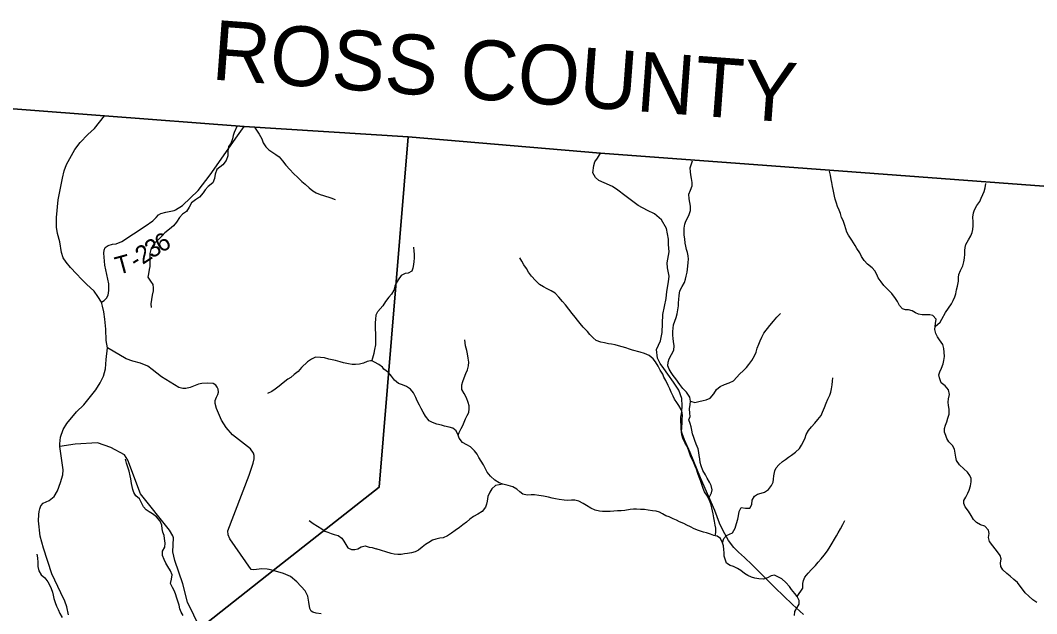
# Model space of a CAD drawing. Extents: x 1578669 to 1989827, y 208020 to 553079.
# Drawn here: x 1749878 to 1766909, y 427488 to 437424 of the extents above; entities that cross this region are included whole.
import ezdxf

# ---------------------------------------------------------------- set-up
doc = ezdxf.new("R2010")
doc.units = 0
for name, color, linetype in [('GM_X_Adjacent_County', 7, 'Continuous'), ('GM_X_Adjacent_County_Text', 7, 'Continuous'), ('GM_X_County', 7, 'Continuous'), ('GM_X_County_Road', 7, 'Continuous'), ('GM_X_Major_River', 7, 'Continuous'), ('GM_X_Minor_River', 7, 'Continuous'), ('GM_X_Township', 7, 'Continuous'), ('GM_X_Township_Road', 7, 'Continuous'), ('GM_X_Township_Road_Text', 7, 'Continuous')]:
    doc.layers.add(name, color=color, linetype=linetype)

msp = doc.modelspace()

# ---------------------------------------------------------------- linework, layer by layer
at = {"layer": 'GM_X_Adjacent_County'}
msp.add_lwpolyline([(1773240, 434184), (1762690, 434969), (1759601, 435200), (1756376, 435474), (1753632, 435648), (1751291, 435826), (1744285, 436361)], dxfattribs=at)
at = {"layer": 'GM_X_County'}
msp.add_lwpolyline([(1722260, 413009), (1723331, 419580), (1723418, 420076), (1725530, 431500), (1725542, 431563), (1725743, 432718), (1725839, 433225), (1726229, 435310), (1726608, 437330), (1731391, 437070), (1737649, 436770), (1739572, 436632), (1740249, 436602), (1744285, 436361), (1751291, 435826), (1753632, 435648), (1756376, 435474), (1759601, 435200), (1762690, 434969), (1773240, 434184)], dxfattribs=at)
at = {"layer": 'GM_X_County_Road'}
for points in [[(1750686, 427470), (1750658, 427602), (1750622, 427696), (1750559, 427836), (1750408, 428154), (1750265, 428583), (1750213, 428786), (1750183, 429040), (1750186, 429151), (1750192, 429198), (1750203, 429242), (1750223, 429291), (1750261, 429338), (1750363, 429381), (1750447, 429450), (1750504, 429545), (1750550, 429684), (1750588, 429813), (1750594, 429897), (1750539, 430287), (1750539, 430333), (1750554, 430441), (1750596, 430571), (1750655, 430671), (1750819, 430866), (1750945, 430985), (1751145, 431236), (1751219, 431355), (1751272, 431463), (1751304, 431586), (1751317, 431742), (1751337, 431940), (1751317, 432064), (1751311, 432253), (1751295, 432420), (1751277, 432543), (1751257, 432637), (1751237, 432704), (1751177, 432797), (1751115, 432890), (1750990, 433006), (1750902, 433089), (1750818, 433177), (1750717, 433284), (1750647, 433372), (1750596, 433446), (1750568, 433536), (1750538, 433712), (1750503, 433856), (1750482, 433962), (1750484, 434120), (1750512, 434420), (1750583, 434780), (1750611, 434905), (1750654, 435012), (1750792, 435262), (1750880, 435377), (1751009, 435513), (1751124, 435614), (1751291, 435826)], [(1762999, 427472), (1762817, 427640), (1762665, 427784), (1762525, 427922), (1762343, 428105), (1762140, 428303), (1762011, 428431), (1761914, 428520), (1761835, 428597), (1761745, 428711), (1761649, 428888), (1761596, 429003), (1761516, 429218), (1761277, 429762), (1761102, 430187), (1761008, 430400), (1760969, 430503), (1760954, 430569), (1760948, 430778), (1760963, 430868), (1760968, 430970), (1760965, 431090), (1760915, 431231), (1760825, 431366), (1760728, 431500), (1760659, 431596), (1760600, 431679), (1760557, 431764), (1760539, 431910), (1760606, 432058), (1760636, 432196), (1760647, 432496), (1760698, 432764), (1760713, 432882), (1760739, 433046), (1760752, 433138), (1760725, 433277), (1760716, 433363), (1760748, 433549), (1760741, 433669), (1760740, 433758), (1760706, 433938), (1760622, 434081), (1760503, 434185), (1760386, 434240), (1760231, 434322), (1760122, 434406), (1760007, 434491), (1759890, 434581), (1759799, 434640), (1759660, 434701), (1759575, 434744), (1759517, 434791), (1759470, 434870), (1759488, 434992), (1759506, 435054), (1759551, 435116), (1759601, 435200)], [(1753106, 426576), (1753117, 426728), (1752891, 427246), (1752680, 427681), (1752599, 427987), (1752465, 428379), (1752434, 428525), (1752445, 428755), (1752433, 428792), (1752378, 428887), (1751891, 429497), (1751681, 430060), (1751625, 430146), (1751393, 430268), (1751171, 430350), (1750796, 430324), (1750539, 430287)]]:
    msp.add_lwpolyline(points, dxfattribs=at)
at = {"layer": 'GM_X_Major_River'}
for points in [[(1755775, 431722), (1755745, 431723), (1755693, 431708), (1755628, 431685), (1755564, 431667), (1755494, 431662), (1755437, 431663), (1755377, 431672), (1755296, 431689), (1755238, 431704), (1755158, 431725), (1755102, 431737), (1755048, 431752), (1754978, 431771), (1754906, 431780), (1754826, 431783), (1754755, 431748), (1754691, 431704), (1754591, 431611), (1754532, 431544), (1754469, 431493), (1754412, 431445), (1754362, 431416), (1754285, 431354), (1754218, 431295), (1754147, 431246), (1754091, 431210), (1754022, 431173)], [(1755971, 431581), (1755946, 431614), (1755884, 431663), (1755815, 431698), (1755775, 431722)], [(1760872, 429052), (1760818, 429075), (1760749, 429109), (1760697, 429128), (1760638, 429161), (1760587, 429188), (1760535, 429203), (1760469, 429212), (1760399, 429223), (1760335, 429231), (1760273, 429232), (1760201, 429239), (1760151, 429238), (1760097, 429231), (1760007, 429218), (1759947, 429212), (1759883, 429207), (1759823, 429204), (1759760, 429199), (1759694, 429198), (1759634, 429197), (1759583, 429204), (1759509, 429223), (1759439, 429255), (1759368, 429300), (1759309, 429335), (1759238, 429371), (1759172, 429386), (1759112, 429387), (1759050, 429382), (1758990, 429387), (1758910, 429399), (1758844, 429410), (1758788, 429421), (1758727, 429436), (1758645, 429456), (1758569, 429469), (1758497, 429476), (1758441, 429477), (1758369, 429471), (1758301, 429490), (1758250, 429527), (1758197, 429572), (1758132, 429611), (1758054, 429635), (1757966, 429658), (1757903, 429678), (1757830, 429723), (1757755, 429791), (1757702, 429858), (1757675, 429912), (1757642, 429981), (1757603, 430040), (1757562, 430105), (1757533, 430156), (1757490, 430216), (1757424, 430282), (1757360, 430313), (1757289, 430356), (1757234, 430426), (1757217, 430478), (1757182, 430547), (1757125, 430592), (1757066, 430609), (1756988, 430629), (1756936, 430642), (1756858, 430659), (1756783, 430688), (1756729, 430719), (1756665, 430795), (1756628, 430862), (1756595, 430924), (1756568, 430979), (1756530, 431054), (1756505, 431108), (1756466, 431185), (1756417, 431248), (1756348, 431290), (1756280, 431319), (1756215, 431340), (1756150, 431400), (1756099, 431467), (1756046, 431524), (1755971, 431581)], [(1762851, 427455), (1762859, 427525), (1762898, 427590), (1762927, 427646), (1762930, 427710), (1762893, 427773), (1762854, 427823), (1762803, 427893), (1762768, 427945), (1762708, 428009), (1762637, 428070), (1762585, 428099), (1762518, 428134), (1762462, 428123), (1762401, 428086), (1762332, 428068), (1762253, 428073), (1762189, 428084), (1762133, 428099), (1762068, 428128), (1762012, 428162), (1761951, 428211), (1761896, 428246), (1761826, 428275), (1761772, 428294), (1761711, 428333), (1761694, 428384), (1761675, 428450), (1761670, 428505), (1761665, 428561), (1761660, 428625), (1761647, 428675), (1761609, 428746), (1761555, 428783), (1761500, 428798), (1761442, 428820), (1761376, 428839), (1761325, 428854), (1761245, 428883), (1761172, 428911), (1761106, 428942), (1761047, 428969), (1760995, 428996), (1760926, 429027), (1760872, 429052)]]:
    msp.add_lwpolyline(points, dxfattribs=at)
at = {"layer": 'GM_X_Minor_River'}
for points in [[(1753514, 435658), (1753464, 435546), (1753446, 435494), (1753436, 435438), (1753404, 435361), (1753368, 435311), (1753356, 435233), (1753354, 435157), (1753326, 435077), (1753274, 435004), (1753224, 434968), (1753174, 434924), (1753144, 434846), (1753132, 434776), (1753102, 434703), (1753028, 434641), (1752973, 434585), (1752941, 434533), (1752883, 434462), (1752813, 434418), (1752745, 434368), (1752709, 434294), (1752661, 434222), (1752595, 434177), (1752547, 434123), (1752495, 434045), (1752443, 433981), (1752377, 433929), (1752302, 433864), (1752248, 433808), (1752180, 433744), (1752130, 433696), (1752092, 433643), (1752066, 433587), (1752050, 433517), (1752046, 433467), (1752046, 433409), (1752048, 433355), (1752048, 433303), (1752040, 433253), (1752024, 433178), (1752014, 433124), (1752062, 433056), (1752100, 433002), (1752106, 432944), (1752102, 432892), (1752086, 432822), (1752074, 432749), (1752064, 432675), (1752072, 432613)], [(1753802, 435636), (1753881, 435516), (1753923, 435440), (1753947, 435370), (1753991, 435304), (1754043, 435258), (1754093, 435224), (1754162, 435178), (1754214, 435136), (1754270, 435070), (1754326, 434998), (1754392, 434928), (1754458, 434860), (1754528, 434792), (1754598, 434726), (1754649, 434680), (1754717, 434619), (1754781, 434569), (1754833, 434537), (1754903, 434509), (1754961, 434492), (1755081, 434452), (1755154, 434424)], [(1761426, 429381), (1761422, 429434), (1761460, 429510), (1761472, 429562), (1761454, 429636), (1761426, 429692), (1761390, 429755), (1761358, 429811), (1761316, 429883), (1761286, 429961), (1761270, 430020), (1761262, 430078), (1761256, 430134), (1761250, 430186), (1761234, 430250), (1761204, 430329), (1761180, 430387), (1761162, 430439), (1761144, 430499), (1761128, 430559), (1761118, 430616), (1761104, 430670), (1761082, 430734), (1761104, 430792), (1761098, 430846), (1761092, 430917), (1761102, 430989), (1761107, 431047), (1761097, 431115), (1761044, 431196), (1760982, 431260), (1760930, 431328), (1760862, 431422), (1760820, 431479), (1760786, 431529), (1760748, 431581), (1760726, 431639), (1760732, 431697), (1760750, 431758), (1760792, 431826), (1760828, 431902), (1760833, 431974), (1760825, 432045), (1760817, 432095), (1760813, 432149), (1760813, 432211), (1760817, 432267), (1760825, 432326), (1760843, 432384), (1760867, 432450), (1760883, 432508), (1760897, 432576), (1760905, 432645), (1760907, 432695), (1760911, 432747), (1760917, 432815), (1760927, 432893), (1760969, 432966), (1761005, 433034), (1761027, 433090), (1761037, 433140), (1761051, 433204), (1761059, 433259), (1761063, 433309), (1761071, 433371), (1761073, 433425), (1761069, 433483), (1761059, 433534), (1761043, 433588), (1761029, 433644), (1761019, 433694), (1761011, 433766), (1761003, 433829), (1761001, 433889), (1761001, 433945), (1761014, 434013), (1761028, 434063), (1761056, 434113), (1761088, 434170), (1761108, 434242), (1761106, 434310), (1761098, 434372), (1761088, 434437), (1761080, 434513), (1761106, 434581), (1761138, 434653), (1761138, 434709), (1761126, 434774), (1761116, 434838), (1761106, 434888), (1761100, 434956), (1761144, 435073)], [(1764660, 432594), (1764608, 432646), (1764578, 432716), (1764546, 432768), (1764484, 432849), (1764403, 432927), (1764349, 432983), (1764301, 433043), (1764255, 433110), (1764231, 433170), (1764197, 433230), (1764153, 433282), (1764075, 433340), (1764017, 433403), (1763971, 433469), (1763943, 433533), (1763897, 433603), (1763867, 433654), (1763809, 433740), (1763753, 433824), (1763727, 433878), (1763695, 433987), (1763665, 434071), (1763641, 434123), (1763619, 434187), (1763599, 434246), (1763573, 434306), (1763555, 434364), (1763535, 434428), (1763521, 434480), (1763509, 434533), (1763499, 434591), (1763487, 434643), (1763477, 434709), (1763467, 434761), (1763453, 434834), (1763435, 434896)], [(1765206, 432299), (1765290, 432369), (1765322, 432421), (1765383, 432530), (1765429, 432602), (1765479, 432678), (1765509, 432732), (1765535, 432792), (1765553, 432843), (1765567, 432909), (1765585, 432975), (1765597, 433057), (1765601, 433116), (1765607, 433170), (1765635, 433236), (1765671, 433312), (1765689, 433382), (1765697, 433441), (1765703, 433507), (1765707, 433569), (1765713, 433619), (1765723, 433671), (1765764, 433746), (1765808, 433818), (1765828, 433870), (1765840, 433924), (1765844, 433980), (1765842, 434049), (1765838, 434127), (1765848, 434201), (1765868, 434251), (1765908, 434322), (1765956, 434390), (1765980, 434446), (1766008, 434510), (1766030, 434560), (1766046, 434617), (1766056, 434694)], [(1756466, 433623), (1756474, 433560), (1756478, 433506), (1756476, 433444), (1756471, 433388), (1756465, 433334), (1756455, 433275), (1756437, 433223), (1756375, 433189), (1756325, 433183), (1756261, 433149), (1756211, 433077), (1756175, 433023), (1756155, 432972), (1756139, 432906), (1756099, 432840), (1756053, 432788), (1755999, 432714), (1755955, 432641)], [(1761555, 428783), (1761524, 428793), (1761530, 428849), (1761530, 428920), (1761524, 428972), (1761512, 429034), (1761500, 429094), (1761488, 429157), (1761478, 429207), (1761466, 429261), (1761448, 429327), (1761426, 429381), (1761392, 429456), (1761344, 429528), (1761318, 429582), (1761302, 429636), (1761274, 429717), (1761254, 429771), (1761230, 429837), (1761206, 429907), (1761184, 429959), (1761162, 430014), (1761132, 430082), (1761110, 430132), (1761090, 430182), (1761072, 430234), (1761048, 430299), (1761016, 430353), (1760978, 430425), (1760962, 430485), (1760958, 430535), (1760970, 430684), (1760970, 430744), (1760972, 430802), (1760968, 430853), (1760950, 430905), (1760910, 430973), (1760878, 431023), (1760840, 431079), (1760818, 431132), (1760786, 431198), (1760760, 431254), (1760736, 431306), (1760694, 431392), (1760664, 431447), (1760642, 431501), (1760602, 431563), (1760564, 431631), (1760520, 431703), (1760484, 431754), (1760416, 431812), (1760340, 431844), (1760264, 431866), (1760138, 431902), (1760088, 431916), (1760023, 431938), (1759961, 431954), (1759901, 431972), (1759845, 431989), (1759783, 432001), (1759733, 432009), (1759669, 432021), (1759603, 432035), (1759527, 432063), (1759477, 432107), (1759423, 432165), (1759381, 432215), (1759307, 432286), (1759257, 432348), (1759215, 432402), (1759175, 432454), (1759127, 432516), (1759070, 432585), (1759016, 432659), (1758962, 432715), (1758902, 432787), (1758838, 432854), (1758776, 432896), (1758704, 432928), (1758646, 432962), (1758580, 433002), (1758510, 433068), (1758446, 433137), (1758394, 433205), (1758358, 433269), (1758318, 433329), (1758280, 433392), (1758248, 433446)], [(1755775, 431722), (1755771, 431716), (1755787, 431770), (1755809, 431853), (1755819, 431911), (1755833, 431991), (1755837, 432047), (1755837, 432115), (1755835, 432183), (1755831, 432244), (1755831, 432362), (1755835, 432416), (1755841, 432494), (1755868, 432550), (1755955, 432641)], [(1766912, 427672), (1766844, 427719), (1766776, 427779), (1766718, 427835), (1766674, 427899), (1766634, 427949), (1766588, 428008), (1766526, 428058), (1766464, 428114), (1766410, 428162), (1766342, 428224), (1766306, 428279), (1766302, 428333), (1766312, 428407), (1766298, 428459), (1766252, 428524), (1766212, 428574), (1766176, 428624), (1766120, 428694), (1766104, 428762), (1766112, 428831), (1766102, 428887), (1766038, 428951), (1765970, 428973), (1765900, 429013), (1765848, 429064), (1765814, 429132), (1765764, 429202), (1765712, 429276), (1765690, 429332), (1765686, 429383), (1765720, 429441), (1765754, 429507), (1765778, 429557), (1765800, 429626), (1765812, 429694), (1765812, 429750), (1765790, 429800), (1765752, 429856), (1765686, 429913), (1765618, 429981), (1765566, 430053), (1765552, 430107), (1765542, 430175), (1765530, 430240), (1765498, 430302), (1765438, 430368), (1765404, 430420), (1765384, 430471), (1765366, 430529), (1765366, 430591), (1765380, 430645), (1765404, 430703), (1765422, 430760), (1765442, 430830), (1765444, 430910), (1765432, 430974), (1765428, 431032), (1765434, 431085), (1765446, 431159), (1765430, 431235), (1765374, 431303), (1765308, 431356), (1765280, 431438), (1765272, 431488), (1765288, 431540), (1765316, 431598), (1765342, 431669), (1765354, 431727), (1765362, 431797), (1765358, 431867), (1765352, 431928), (1765334, 431996), (1765282, 432074), (1765246, 432126), (1765218, 432180), (1765204, 432249), (1765206, 432299), (1765216, 432349), (1765222, 432419), (1765170, 432481), (1765120, 432495), (1764992, 432492), (1764928, 432502), (1764878, 432524), (1764822, 432558), (1764760, 432576), (1764710, 432576), (1764660, 432594)], [(1761107, 431047), (1761181, 431025), (1761247, 431043), (1761319, 431055), (1761369, 431067), (1761439, 431099), (1761501, 431170), (1761545, 431244), (1761605, 431292), (1761677, 431324), (1761757, 431356), (1761828, 431386), (1761886, 431446), (1761928, 431497), (1761994, 431559), (1762048, 431609), (1762086, 431659), (1762134, 431729), (1762180, 431806), (1762206, 431868), (1762228, 431934), (1762252, 432002), (1762274, 432058), (1762302, 432119), (1762337, 432187), (1762437, 432315), (1762497, 432385), (1762555, 432452), (1762617, 432514)], [(1757217, 430478), (1757231, 430522), (1757267, 430588), (1757291, 430640), (1757340, 430753), (1757368, 430805), (1757394, 430857), (1757400, 430919), (1757398, 430970), (1757384, 431022), (1757352, 431100), (1757318, 431172), (1757276, 431244), (1757278, 431321), (1757294, 431377), (1757318, 431439), (1757346, 431509), (1757372, 431572), (1757388, 431640), (1757392, 431702), (1757382, 431768), (1757372, 431840), (1757360, 431897), (1757338, 431971), (1757326, 432071)], [(1755775, 431722), (1755745, 431723), (1755693, 431708), (1755628, 431685), (1755564, 431667), (1755494, 431662), (1755437, 431663), (1755377, 431672), (1755296, 431689), (1755238, 431704), (1755158, 431725), (1755102, 431737), (1755048, 431752), (1754978, 431771), (1754906, 431780), (1754826, 431783), (1754755, 431748), (1754691, 431704), (1754591, 431611), (1754532, 431544), (1754469, 431493), (1754412, 431445), (1754362, 431416), (1754285, 431354), (1754218, 431295), (1754147, 431246), (1754091, 431210), (1754022, 431173)], [(1755971, 431581), (1755946, 431614), (1755884, 431663), (1755815, 431698), (1755775, 431722)], [(1760872, 429052), (1760818, 429075), (1760749, 429109), (1760697, 429128), (1760638, 429161), (1760587, 429188), (1760535, 429203), (1760469, 429212), (1760399, 429223), (1760335, 429231), (1760273, 429232), (1760201, 429239), (1760151, 429238), (1760097, 429231), (1760007, 429218), (1759947, 429212), (1759883, 429207), (1759823, 429204), (1759760, 429199), (1759694, 429198), (1759634, 429197), (1759583, 429204), (1759509, 429223), (1759439, 429255), (1759368, 429300), (1759309, 429335), (1759238, 429371), (1759172, 429386), (1759112, 429387), (1759050, 429382), (1758990, 429387), (1758910, 429399), (1758844, 429410), (1758788, 429421), (1758727, 429436), (1758645, 429456), (1758569, 429469), (1758497, 429476), (1758441, 429477), (1758369, 429471), (1758301, 429490), (1758250, 429527), (1758197, 429572), (1758132, 429611), (1758054, 429635), (1757966, 429658), (1757903, 429678), (1757830, 429723), (1757755, 429791), (1757702, 429858), (1757675, 429912), (1757642, 429981), (1757603, 430040), (1757562, 430105), (1757533, 430156), (1757490, 430216), (1757424, 430282), (1757360, 430313), (1757289, 430356), (1757234, 430426), (1757217, 430478), (1757182, 430547), (1757125, 430592), (1757066, 430609), (1756988, 430629), (1756936, 430642), (1756858, 430659), (1756783, 430688), (1756729, 430719), (1756665, 430795), (1756628, 430862), (1756595, 430924), (1756568, 430979), (1756530, 431054), (1756505, 431108), (1756466, 431185), (1756417, 431248), (1756348, 431290), (1756280, 431319), (1756215, 431340), (1756150, 431400), (1756099, 431467), (1756046, 431524), (1755971, 431581)], [(1761647, 428675), (1761666, 428747), (1761712, 428799), (1761762, 428819), (1761812, 428843), (1761855, 428918), (1761879, 428996), (1761899, 429068), (1761913, 429124), (1761923, 429201), (1761957, 429265), (1762029, 429257), (1762101, 429253), (1762137, 429317), (1762139, 429389), (1762179, 429455), (1762231, 429488), (1762295, 429508), (1762347, 429524), (1762416, 429568), (1762468, 429634), (1762494, 429688), (1762500, 429740), (1762502, 429795), (1762520, 429879), (1762546, 429929), (1762590, 429979), (1762648, 430037), (1762700, 430070), (1762752, 430106), (1762802, 430144), (1762866, 430190), (1762937, 430256), (1762971, 430308), (1763001, 430371), (1763027, 430431), (1763049, 430487), (1763085, 430557), (1763133, 430615), (1763191, 430680), (1763243, 430742), (1763299, 430808), (1763319, 430860), (1763351, 430940), (1763379, 431013), (1763409, 431081), (1763444, 431145), (1763460, 431197), (1763470, 431254), (1763480, 431322), (1763486, 431384), (1763492, 431436)], [(1752608, 427455), (1752572, 427513), (1752552, 427567), (1752538, 427631), (1752518, 427697), (1752502, 427748), (1752476, 427822), (1752454, 427874), (1752430, 427924), (1752396, 427992), (1752412, 428066), (1752424, 428138), (1752396, 428207), (1752351, 428275), (1752315, 428331), (1752287, 428395), (1752263, 428463), (1752261, 428533), (1752299, 428601), (1752305, 428668), (1752295, 428744), (1752287, 428796), (1752265, 428850), (1752253, 428910), (1752247, 428970), (1752221, 429038), (1752161, 429107), (1752091, 429159), (1752037, 429193), (1751987, 429225), (1751943, 429275), (1751908, 429345), (1751878, 429413), (1751814, 429463), (1751782, 429515), (1751766, 429565), (1751754, 429617), (1751744, 429667), (1751730, 429746), (1751720, 429798), (1751702, 429872), (1751682, 429940), (1751660, 430008), (1751638, 430074)], [(1757966, 429658), (1757838, 429635), (1757778, 429579), (1757744, 429524), (1757713, 429450), (1757699, 429372), (1757689, 429320), (1757671, 429270), (1757615, 429201), (1757543, 429155), (1757473, 429115), (1757409, 429071), (1757355, 429021), (1757293, 428977), (1757235, 428928), (1757166, 428880), (1757106, 428834), (1757038, 428790), (1756964, 428758), (1756906, 428750), (1756840, 428738), (1756786, 428718), (1756726, 428682), (1756668, 428645), (1756614, 428601), (1756548, 428551), (1756493, 428525), (1756431, 428507), (1756367, 428495), (1756315, 428487), (1756259, 428481), (1756205, 428481), (1756145, 428483), (1756095, 428493), (1755840, 428575)], [(1754720, 429046), (1754788, 428998), (1754856, 428954), (1754930, 428908), (1754980, 428872), (1755030, 428852), (1755087, 428832), (1755139, 428816), (1755207, 428794), (1755267, 428752), (1755301, 428700), (1755331, 428646), (1755367, 428592), (1755429, 428564), (1755485, 428562), (1755535, 428574), (1755588, 428606), (1755654, 428622), (1755724, 428603), (1755776, 428593), (1755840, 428575)], [(1762851, 427455), (1762859, 427525), (1762898, 427590), (1762927, 427646), (1762930, 427710), (1762893, 427773), (1762854, 427823), (1762803, 427893), (1762768, 427945), (1762708, 428009), (1762637, 428070), (1762585, 428099), (1762518, 428134), (1762462, 428123), (1762401, 428086), (1762332, 428068), (1762253, 428073), (1762189, 428084), (1762133, 428099), (1762068, 428128), (1762012, 428162), (1761951, 428211), (1761896, 428246), (1761826, 428275), (1761772, 428294), (1761711, 428333), (1761694, 428384), (1761675, 428450), (1761670, 428505), (1761665, 428561), (1761660, 428625), (1761647, 428675), (1761609, 428746), (1761555, 428783), (1761500, 428798), (1761442, 428820), (1761376, 428839), (1761325, 428854), (1761245, 428883), (1761172, 428911), (1761106, 428942), (1761047, 428969), (1760995, 428996), (1760926, 429027), (1760872, 429052)], [(1762893, 427773), (1762988, 427912), (1762992, 427992), (1763000, 428042), (1763026, 428099), (1763080, 428165), (1763138, 428227), (1763202, 428295), (1763246, 428349), (1763298, 428406), (1763350, 428468), (1763404, 428540), (1763450, 428610), (1763480, 428668), (1763523, 428735), (1763553, 428791), (1763581, 428841), (1763619, 428909), (1763659, 428982), (1763693, 429048)], [(1750155, 428486), (1750167, 428420), (1750173, 428344), (1750173, 428275), (1750187, 428207), (1750229, 428139), (1750290, 428087), (1750340, 428023), (1750374, 427959), (1750396, 427909), (1750416, 427845), (1750430, 427795), (1750440, 427740), (1750462, 427672), (1750486, 427612), (1750510, 427556), (1750540, 427490), (1750580, 427422)]]:
    msp.add_lwpolyline(points, dxfattribs=at)
at = {"layer": 'GM_X_Township'}
for points in [[(1722260, 413009), (1723331, 419580), (1723418, 420076), (1725530, 431500), (1725542, 431563), (1725743, 432718), (1725839, 433225), (1726229, 435310), (1726608, 437330), (1731391, 437070), (1737649, 436770), (1739572, 436632), (1740249, 436602), (1744285, 436361), (1751291, 435826), (1753632, 435648), (1756376, 435474), (1755893, 429605), (1754115, 428208), (1752891, 427246), (1748639, 423905), (1745267, 421255), (1739976, 417096)], [(1748639, 423905), (1752891, 427246), (1754115, 428208), (1755893, 429605), (1756376, 435474), (1759601, 435200), (1762690, 434969), (1773240, 434184)]]:
    msp.add_lwpolyline(points, dxfattribs=at)
at = {"layer": 'GM_X_Township_Road'}
for points in [[(1752455, 434242), (1752480, 434250), (1752594, 434323), (1752859, 434575), (1753058, 434837), (1753244, 435100), (1753490, 435451), (1753632, 435648)], [(1751237, 432704), (1751286, 432734), (1751322, 432770), (1751348, 432823), (1751364, 432899), (1751361, 433009), (1751292, 433322), (1751278, 433527), (1751282, 433573), (1751302, 433618), (1751352, 433652), (1751425, 433675), (1751483, 433682), (1751577, 433718), (1751968, 433975), (1752097, 434067), (1752152, 434125), (1752192, 434167), (1752231, 434187), (1752314, 434209), (1752430, 434234), (1752455, 434242), (1752455, 434242)], [(1754044, 428227), (1754016, 428235), (1753928, 428241), (1753835, 428227), (1753793, 428219), (1753745, 428229), (1753389, 428740), (1753362, 428810), (1753357, 428876), (1753714, 429807), (1753779, 430007), (1753799, 430082), (1753796, 430137), (1753788, 430177), (1753733, 430250), (1753435, 430483), (1753329, 430606), (1753252, 430730), (1753167, 430921), (1753141, 431007), (1753145, 431055), (1753168, 431114), (1753190, 431157), (1753200, 431195), (1753193, 431247), (1753178, 431282), (1753156, 431317), (1753109, 431341), (1753009, 431350), (1752920, 431342), (1752864, 431331), (1752725, 431275), (1752654, 431256), (1752602, 431259), (1752534, 431276), (1752246, 431454), (1752089, 431576), (1752014, 431630), (1751892, 431685), (1751765, 431719), (1751653, 431757), (1751337, 431940)], [(1754917, 427486), (1754835, 427496), (1754778, 427513), (1754751, 427530), (1754729, 427575), (1754712, 427682), (1754698, 427779), (1754651, 427872), (1754513, 428021), (1754405, 428112), (1754287, 428160), (1754115, 428208), (1754046, 428227), (1754044, 428227)]]:
    msp.add_lwpolyline(points, dxfattribs=at)

# ---------------------------------------------------------------- texts
at = {"layer": 'GM_X_Adjacent_County_Text'}
msp.add_text('ROSS COUNTY', height=1000, rotation=355.7471, dxfattribs=at).set_placement((1753069, 436435))
at = {"layer": 'GM_X_Township_Road_Text'}
for s, rotation, p in [('3', 32.1383, (1752082, 433428)), ('6', 29.2821, (1752235, 433524)), ('2', 33.4816, (1751929, 433327)), ('T', 15.2784, (1751514, 433160)), ('-', 31.8235, (1751817, 433257))]:
    msp.add_text(s, height=300, rotation=rotation, dxfattribs=at).set_placement(p)

doc.saveas('drawing.dxf')
